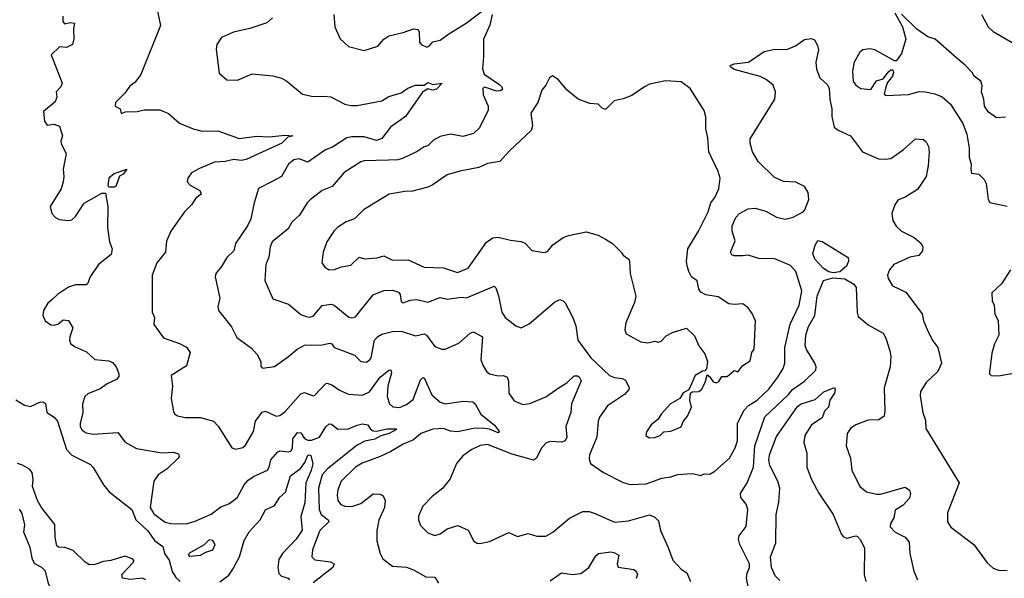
# Model space of a CAD drawing. Extents: x 1603745 to 1745082, y 385868 to 533966.
# Tile 260 of 646: x 1677668 to 1683259, y 434944 to 438115. Entities that reach past the tile are written whole.
import ezdxf

# ---------------------------------------------------------------- set-up
doc = ezdxf.new("R2010")
doc.units = 0

msp = doc.modelspace()

# ---------------------------------------------------------------- linework, layer by layer
at = {"layer": '0CON20XD'}
for points in [[(1678438.2, 438228.2), (1678467.5, 438082.5), (1678355.5, 437804.5), (1678325, 437760), (1678292.9, 437737.1), (1678264.2, 437695.8), (1678212.5, 437645), (1678210, 437625), (1678239.3, 437609.3), (1678245, 437583.3), (1678268.3, 437591.7), (1678335, 437594.2), (1678375, 437603.8), (1678465, 437604), (1678512.9, 437582.9), (1678575, 437527.8), (1678653.8, 437495), (1678705, 437483.1), (1678793.9, 437483.9), (1678915, 437440.9), (1679015, 437453.6), (1679085, 437450), (1679175, 437460), (1679220, 437455), (1679191.7, 437448.3), (1679156.2, 437415), (1678955, 437321.4), (1678925, 437315.7), (1678885, 437320.7), (1678835, 437309.4), (1678775, 437307.1), (1678689.7, 437269.7), (1678644.2, 437245), (1678624, 437215), (1678620, 437195), (1678636.2, 437175), (1678692, 437145), (1678699.2, 437125), (1678668.8, 437101.2), (1678644, 437065), (1678604, 437025), (1678526, 436915), (1678501.7, 436858.3), (1678495.8, 436795), (1678448, 436735), (1678420, 436665), (1678420.8, 436455), (1678433.8, 436425), (1678430, 436385), (1678485, 436309.2), (1678575, 436277.5), (1678615.9, 436255.9), (1678635.8, 436225), (1678615, 436150.8), (1678528, 436095), (1678536.9, 436035), (1678528.6, 435965), (1678541.1, 435891.1), (1678547.5, 435877.5), (1678565, 435865.8), (1678607.6, 435857.6), (1678695, 435857.5), (1678768, 435835), (1678795, 435808), (1678873.5, 435683.5), (1678895, 435676), (1678935, 435685.6), (1678949.6, 435700.4), (1678995, 435778), (1679006.7, 435835), (1679045, 435887.5), (1679065, 435892.9), (1679124.3, 435864.3), (1679145, 435867.1), (1679175, 435890.6), (1679265, 435991.5), (1679285, 435998.5), (1679335, 435979.4), (1679345, 435982.9), (1679405, 436047.5), (1679415, 436050.8), (1679445, 436040), (1679485, 436011.1), (1679535, 435989.5), (1679615, 435983.3), (1679655, 436002.1), (1679715, 436086.1), (1679765, 436125.6), (1679775, 436127.5), (1679779.5, 436110.5), (1679758.9, 436035), (1679755.2, 435975), (1679768.2, 435935), (1679786.3, 435916.3), (1679825, 435913.4), (1679865, 435930), (1679901.8, 435958.2), (1679945, 436070), (1679955, 436082.5), (1679965, 436082), (1680008, 435985), (1680055, 435943.1), (1680085, 435934.1), (1680188.5, 435948.5), (1680242, 435945), (1680255, 435934.2), (1680286.4, 435875), (1680365, 435813.6), (1680392.5, 435775), (1680385, 435770), (1680335, 435790.8), (1680295, 435796), (1680245, 435793.6), (1680155, 435774.7), (1680115, 435779.4), (1680075, 435793.9), (1680015, 435790.8), (1679946, 435765), (1679905, 435729.2), (1679845, 435705.9), (1679776.5, 435663.5), (1679715, 435634.6)], [(1679452.5, 438145), (1679457.5, 438075), (1679487.1, 438007.1), (1679535, 437962.9), (1679625, 437941.1), (1679702.5, 437965), (1679735, 438005.7), (1679765, 438024.4), (1679845, 438041.9), (1679905, 438062.5), (1679930, 438060), (1679936.2, 438045), (1679938.3, 437988.3), (1679947.5, 437975), (1679979.3, 437959.3), (1679995, 437966.2), (1680015, 437989.2), (1680055, 437999.4), (1680105.8, 438035), (1680204.3, 438095.7), (1680305.9, 438174.1)], [(1677914, 438135), (1677914, 438105), (1677922.7, 438092.7), (1677955, 438098.8), (1677980, 438095), (1677973.9, 438063.9), (1677976.4, 438006.4), (1677968.8, 437975), (1677935, 437957.5), (1677895, 437961.2), (1677847.5, 437915), (1677908.8, 437755), (1677901.2, 437735), (1677875.8, 437705), (1677879.4, 437675), (1677870.5, 437649.5), (1677804.2, 437595), (1677808.8, 437538.8), (1677825, 437516.7), (1677865, 437522.5), (1677895, 437510), (1677912, 437455), (1677902.9, 437425), (1677905.8, 437405.8), (1677932, 437355), (1677915.8, 437265.8), (1677920, 437225), (1677915.8, 437195), (1677904, 437155), (1677842, 437055), (1677850, 437015), (1677872.1, 436992.1), (1677891.7, 436981.7), (1677945, 436975.6), (1677965, 436979.4), (1677985, 436998.1), (1678035, 437073.5), (1678135, 437130), (1678155, 437130), (1678169.4, 437055), (1678166.2, 436936.2), (1678178, 436855), (1678194.3, 436814.3), (1678188, 436782), (1678115.8, 436725), (1678068.1, 436655), (1678053.8, 436615), (1678045, 436610), (1677985, 436610.6), (1677945, 436596.9), (1677883.8, 436555), (1677851.2, 436525), (1677828.8, 436505), (1677804.2, 436465), (1677800, 436435), (1677812.5, 436405), (1677845, 436382.5), (1677865, 436380.8), (1677885, 436386), (1677915, 436411.2), (1677945, 436406.7), (1677970, 436365), (1677952.9, 436315), (1677950.8, 436295), (1677957.5, 436277.5), (1677980.3, 436260.3), (1678048.6, 436228.6), (1678095, 436186.7), (1678175, 436178), (1678195, 436168), (1678216, 436145), (1678231.4, 436105), (1678230.9, 436089.1), (1678218, 436072), (1678165, 436048.1), (1678125, 436020), (1678055, 435990.6), (1678038.6, 435975), (1678025.6, 435935), (1678027.4, 435882.6), (1678010.9, 435825), (1678012.1, 435805), (1678023.3, 435785), (1678045, 435769.4), (1678085, 435761.8), (1678225, 435770.8), (1678266.6, 435716.6), (1678330.9, 435680.9), (1678474.7, 435655.3), (1678541.1, 435658.9), (1678570.8, 435650.8), (1678574, 435635), (1678568, 435625), (1678505, 435564.3), (1678455, 435530.8), (1678429.4, 435495), (1678409.6, 435345), (1678429.7, 435309.7), (1678495, 435261.8), (1678525, 435254.5), (1678613.7, 435253.7), (1678665, 435267.8), (1678755, 435308.6), (1678810.2, 435349.8), (1678855, 435366.8), (1678883.3, 435385), (1678904.5, 435405), (1678942.7, 435475), (1678965, 435500), (1678995, 435521.1), (1679075, 435558.1), (1679085.4, 435575), (1679094.3, 435615.7), (1679135, 435662.5), (1679145, 435667.8), (1679195, 435661.1), (1679207.1, 435665), (1679217.4, 435682.6), (1679219.4, 435735), (1679245, 435770.7), (1679265, 435770), (1679285, 435737.7), (1679305, 435727.6), (1679325, 435728.2), (1679371.1, 435745), (1679406.6, 435803.4), (1679425, 435820.8), (1679439.1, 435819.2), (1679475, 435790), (1679535, 435792.6), (1679585, 435814), (1679615, 435820), (1679645.6, 435815.6), (1679660, 435790), (1679675, 435781.5), (1679695, 435780), (1679755, 435791.8), (1679805, 435792.5), (1679808, 435788), (1679765.7, 435765), (1679718.1, 435751.9), (1679685, 435734.1), (1679628.3, 435721.7), (1679585, 435698.7), (1679415.8, 435565), (1679385, 435531.2), (1679364.5, 435455), (1679369.3, 435335), (1679380.3, 435305), (1679420, 435275), (1679423.6, 435265), (1679372.1, 435215), (1679331.5, 435105), (1679327.5, 435065), (1679345, 435049.4), (1679432.4, 435037.6), (1679453.1, 435025), (1679446.5, 435005), (1679335, 434917.9)], [(1679104.4, 438125.6), (1679071.9, 438098.1), (1678975, 438065.5), (1678883.3, 438045), (1678814.2, 438015), (1678787.5, 437975), (1678783.3, 437946.7), (1678800.9, 437810.9), (1678845, 437773.8), (1678905, 437772), (1678988.3, 437808.3), (1679105, 437796.2), (1679155, 437782.5), (1679185, 437765.6), (1679275, 437692.5), (1679335, 437679.2), (1679395, 437681.9), (1679435, 437676.7), (1679515, 437636.4), (1679548.6, 437628.6), (1679585, 437628.4), (1679655, 437642.1), (1679725, 437654.4), (1679765, 437679.4), (1679835, 437699.2), (1679872.5, 437727.5), (1679915, 437743.8), (1679965, 437743.8), (1679985, 437758.2), (1680015, 437748.2), (1680066.2, 437755), (1680035, 437720), (1680015, 437716.1), (1679985, 437722.9), (1679955, 437704), (1679858.9, 437565), (1679773.3, 437505), (1679725, 437440), (1679695, 437429.6), (1679625, 437450.8), (1679555, 437451.1), (1679525.7, 437444.3), (1679445, 437392.1), (1679405, 437376.8), (1679305, 437306.5), (1679255, 437325.4), (1679225, 437318.9), (1679195, 437294.2), (1679154.7, 437225.3), (1679105, 437198.2), (1679025, 437156.7), (1678999.1, 437075), (1678981.1, 436985), (1678961.9, 436945), (1678893.1, 436845), (1678885, 436803.3), (1678844.4, 436765.6), (1678815, 436713.3), (1678781.2, 436675), (1678778, 436655), (1678805.6, 436535), (1678793.1, 436485), (1678797.1, 436465), (1678870.7, 436370.7), (1678901.4, 436311.4), (1678985, 436250.8), (1679016.2, 436215), (1679037.5, 436175), (1679038.3, 436148.3), (1679047.5, 436137.5), (1679115, 436147.1), (1679195, 436202.2), (1679244.2, 436245), (1679285, 436267.8), (1679385, 436268.8), (1679429.5, 436279.5), (1679441.2, 436275), (1679454, 436255), (1679495, 436239.1), (1679570.2, 436210.2), (1679606.2, 436175), (1679635, 436171.1), (1679655, 436181.4), (1679664.6, 436195.4), (1679682.3, 436295), (1679702.5, 436317.5), (1679725, 436330.5), (1679785, 436345.8), (1679835, 436347.6), (1679915, 436320), (1679965, 436331.4), (1679978, 436325), (1680025, 436259.2), (1680064.5, 436244.5), (1680085, 436244.4), (1680161.1, 436278.9), (1680226.2, 436335), (1680245, 436342.5), (1680295.8, 436315), (1680285.8, 436185), (1680299.1, 436149.1), (1680318.7, 436118.7), (1680336.7, 436105), (1680385, 436092.5), (1680415, 436094.3), (1680435.8, 436085), (1680443.9, 436063.9), (1680446, 435995), (1680475, 435951.2), (1680525, 435931.4), (1680565, 435936.9), (1680655.4, 435974.6), (1680732.2, 436027.8), (1680775, 436054), (1680816.1, 436093.9), (1680835, 436094), (1680845, 436087.5), (1680855.8, 436065), (1680800.7, 435935), (1680797.3, 435885), (1680769.1, 435805), (1680774.5, 435745), (1680765.5, 435725), (1680745, 435717.2), (1680685, 435720.9), (1680658, 435712), (1680629.6, 435680.4), (1680603.6, 435626.4), (1680585, 435613.8), (1680465, 435647.6), (1680325, 435702.7), (1680282.1, 435697.9), (1680235.7, 435675), (1680185, 435638.6), (1680149.2, 435595), (1680112.4, 435507.6), (1680070, 435455), (1680011.1, 435408.9), (1679956.4, 435353.6), (1679933.2, 435296.8), (1679933.1, 435275), (1679945, 435243.8), (1679985, 435202), (1680025, 435187.1), (1680055, 435195.8), (1680095, 435224.4), (1680156.4, 435243.6), (1680215, 435216.2), (1680247.5, 435155), (1680265, 435142.9), (1680281.7, 435141.7), (1680335, 435151.9), (1680445, 435204), (1680495, 435181.2), (1680555, 435198.9), (1680605, 435182.2), (1680655, 435183.1), (1680695, 435205.6), (1680789.2, 435285), (1680865, 435322.5), (1680902.6, 435322.6), (1680935, 435312.5), (1681045, 435263.3), (1681125, 435270), (1681245, 435304.3), (1681275, 435290), (1681295, 435270), (1681305.8, 435215), (1681350.7, 435119.3), (1681377, 435047), (1681425, 434996.2), (1681456.7, 434975), (1681476.7, 434925)], [(1680350.6, 438145), (1680338.2, 438085), (1680301.5, 438005), (1680302.6, 437905), (1680295.8, 437835.8), (1680305.2, 437805.2), (1680394.4, 437745), (1680405.6, 437735), (1680409.1, 437720.9), (1680398.3, 437711.7), (1680375, 437709.6), (1680315, 437731.1), (1680305, 437732.1), (1680298.9, 437725), (1680299.6, 437689.6), (1680328.5, 437625), (1680327.6, 437602.4), (1680279.4, 437500.6), (1680245, 437470), (1680185, 437452), (1680115, 437465.8), (1680055, 437452.5), (1680018.1, 437431.9), (1679985, 437399.4), (1679965, 437394.4), (1679925, 437367.5), (1679842.6, 437327.4), (1679815, 437320), (1679761.7, 437318.3), (1679625, 437314.4), (1679605, 437308.1), (1679511.5, 437248.5), (1679442.3, 437167.7), (1679385, 437145.6), (1679320, 437095), (1679300, 437075), (1679257.5, 437005), (1679214.2, 436965), (1679192.8, 436927.2), (1679101.8, 436855), (1679091.1, 436825), (1679083.6, 436766.4), (1679065.6, 436725), (1679059.4, 436635), (1679105, 436531.2), (1679195, 436500), (1679265, 436441.4), (1679295, 436429.4), (1679315, 436425.8), (1679335, 436432.5), (1679385, 436491.8), (1679435, 436500), (1679453.6, 436493.6), (1679537, 436427), (1679555, 436422.5), (1679575, 436428.1), (1679676.3, 436553.7), (1679735, 436577.6), (1679785, 436579.6), (1679818.6, 436568.6), (1679829.2, 436555), (1679834, 436515), (1679845, 436508), (1679885, 436522.2), (1679923.5, 436526.5), (1679985, 436510.8), (1680055, 436537.3), (1680095, 436527.6), (1680175, 436540.6), (1680205, 436536.7), (1680362.3, 436602.3), (1680372.2, 436592.2), (1680387.1, 436547.1), (1680405.7, 436455), (1680424, 436425), (1680485, 436376.2), (1680515, 436366.7), (1680561.2, 436388.8), (1680705, 436511.2), (1680735, 436526.2), (1680755, 436520), (1680765, 436507.5), (1680807.9, 436427.9), (1680826.7, 436376.7), (1680837.1, 436295), (1680911.8, 436195), (1681016.5, 436095), (1681045, 436084.1), (1681088.6, 436078.6), (1681108.3, 436068.3), (1681128, 436025), (1681126.2, 436015), (1681102.5, 435987.5), (1681005, 435922.9), (1680961.1, 435858.9), (1680953.3, 435835), (1680944.5, 435745.5), (1680904.4, 435645), (1680901.7, 435621.7), (1680910, 435595), (1680983.8, 435545), (1681095, 435486.9), (1681135, 435475.6), (1681225, 435480.9), (1681315, 435511.5), (1681365, 435519.5), (1681405, 435533.3), (1681488.9, 435538.9), (1681535, 435527.5), (1681555, 435536.2), (1681586.7, 435535), (1681615, 435551.1), (1681699.2, 435625), (1681730.7, 435685), (1681743.3, 435725), (1681743.3, 435825), (1681782.2, 435897.8), (1681806, 435924), (1681855, 435955.9), (1681922.2, 436017.8), (1681973.8, 436085), (1682003.2, 436135), (1682012.2, 436165), (1682013.5, 436255), (1682042.6, 436387.4), (1682093.9, 436495), (1682108.7, 436575), (1682075.2, 436685.2), (1682045, 436720.4), (1681955, 436757.4), (1681865, 436759), (1681805, 436777.6), (1681774.8, 436775.2), (1681724.2, 436774.2), (1681711.1, 436781.1), (1681703.3, 436795), (1681730.4, 436859.6), (1681714.3, 436915), (1681714.3, 436945), (1681735, 436991.8), (1681755, 437014.7), (1681805, 437042.1), (1681845, 437045.8), (1681905, 437028), (1681965, 436993.6), (1682015, 436983.3), (1682060, 436995), (1682115.8, 437025), (1682126.9, 437035), (1682149.1, 437095), (1682145.3, 437135), (1682125, 437168.9), (1682075, 437193.1), (1682005, 437197), (1681951.6, 437221.6), (1681860.8, 437310.8), (1681828.9, 437365), (1681815.3, 437415), (1681815, 437438.8), (1681955.4, 437665), (1681960, 437705), (1681946.7, 437743.3), (1681906.2, 437776.2), (1681873.3, 437793.3), (1681725, 437831.8), (1681706, 437845), (1681702.5, 437855), (1681725, 437864.4), (1681806.2, 437875), (1681896.2, 437935), (1681955, 437948.4), (1682024.1, 437945.9), (1682073, 437967), (1682125, 438002.2), (1682165, 438008.6), (1682181.5, 438001.5), (1682198.7, 437968.7), (1682203.3, 437945), (1682189.6, 437875), (1682193.2, 437835), (1682210.5, 437785), (1682255.2, 437745.2), (1682265.2, 437725), (1682268.2, 437665), (1682280.1, 437610.1), (1682279.2, 437565), (1682292.7, 437505), (1682315, 437487.8), (1682385.8, 437455), (1682454, 437365), (1682544.6, 437324.6), (1682585, 437322.5), (1682615, 437328.1), (1682685, 437376.9), (1682755, 437438.6), (1682800, 437435), (1682815, 437421.2), (1682828.1, 437395), (1682831.9, 437365), (1682826.5, 437285), (1682814.5, 437225), (1682765, 437151.8), (1682695, 437107.5), (1682655, 437090), (1682636.7, 437065), (1682620, 437015), (1682625.6, 436975), (1682645, 436943.1), (1682675, 436914.4), (1682747.8, 436877.8), (1682785, 436845.6), (1682796.5, 436825), (1682795, 436802.5), (1682773, 436777), (1682722.4, 436767.6), (1682631.2, 436725), (1682606, 436695), (1682596.2, 436665), (1682598.8, 436645), (1682623.8, 436605), (1682698.8, 436568.8), (1682791.9, 436445), (1682799.4, 436405), (1682826.7, 436343.3), (1682852.4, 436292.4), (1682881.9, 436255), (1682901.9, 436165), (1682881.8, 436118.2), (1682815, 436055.8), (1682782.5, 436005), (1682780.6, 435980.6), (1682796.7, 435885), (1682811.1, 435841.1), (1682813.6, 435795), (1683003.1, 435485), (1682935.6, 435315), (1682935.8, 435265), (1682955, 435234), (1683085, 435135.7), (1683161.4, 435031.4), (1683195, 435001.4), (1683225, 434988.9), (1683275, 434987.5)], [(1682636.7, 438155), (1682680.8, 438075), (1682700, 438005), (1682675, 437922.5), (1682655, 437892.5), (1682645, 437882.5), (1682635, 437882.5), (1682523.9, 437943.9), (1682495, 437949.2), (1682455, 437944), (1682438.3, 437931.7), (1682406.2, 437875), (1682396, 437825), (1682401.4, 437765), (1682415, 437744), (1682445, 437724), (1682501.7, 437718.3), (1682532.5, 437767.5), (1682570.7, 437779.3), (1682600.7, 437819.3), (1682615, 437830), (1682625, 437830), (1682628.8, 437815), (1682623.3, 437795), (1682593.9, 437756.1), (1682584, 437725), (1682576.7, 437695), (1682584.3, 437684.3), (1682715, 437691.4), (1682775, 437707.5), (1682810, 437705), (1682864.1, 437694.1), (1682905, 437678), (1682952.9, 437635), (1683022.5, 437525), (1683045.8, 437465), (1683058.8, 437385), (1683058.6, 437335), (1683070.8, 437295), (1683068, 437265), (1683073, 437243), (1683115, 437238.1), (1683145, 437208.8), (1683155.8, 437185), (1683168, 437095), (1683177.5, 437077.5), (1683275, 437056)], [(1683265, 437561.4), (1683215, 437558), (1683169.6, 437589.6), (1683145.7, 437625), (1683142.7, 437665), (1683130, 437705), (1683132.3, 437742.3), (1683125.7, 437765.7), (1683086.7, 437795), (1683076.2, 437815), (1683037.3, 437857.3), (1682990.8, 437895), (1682866.2, 438005), (1682825, 438018.8), (1682762.3, 438062.3), (1682675, 438147.5)], [(1683129.2, 438145), (1683166.2, 438075), (1683195, 438048.1), (1683304.2, 437985)], [(1681241.7, 435741.7), (1681275, 435744), (1681305, 435753.8), (1681325, 435776.2), (1681365, 435778.8), (1681425, 435803.8), (1681435.8, 435834.2), (1681459.2, 435865), (1681482, 435915), (1681473.3, 435955), (1681477.5, 435995), (1681487, 436003), (1681525, 436003.8), (1681540, 436015), (1681560, 436055), (1681571.7, 436098.3), (1681585, 436090), (1681605, 436060), (1681625, 436053.8), (1681638.8, 436061.2), (1681655, 436090), (1681685, 436090), (1681725, 436123.3), (1681745, 436116.7), (1681775, 436152.5), (1681815, 436177.5), (1681826.2, 436225), (1681838, 436245), (1681846.2, 436405), (1681827.7, 436447.7), (1681805, 436480), (1681775, 436502.5), (1681725, 436497.5), (1681695, 436502.5), (1681635, 436542.5), (1681563.9, 436553.9), (1681535, 436567.5), (1681523.8, 436585), (1681515, 436632.5), (1681483.3, 436655), (1681466.7, 436685), (1681457.7, 436717.7), (1681454, 436745), (1681462, 436815), (1681522, 436915), (1681577.5, 437025), (1681592.5, 437075), (1681614.3, 437105.7), (1681637.5, 437155), (1681646.2, 437215), (1681634.3, 437254.3), (1681582, 437365), (1681575.8, 437445), (1681564, 437495), (1681563.6, 437563.6), (1681555, 437600), (1681476, 437725), (1681425, 437762), (1681335, 437768.6), (1681245, 437748.5), (1681215.4, 437734.6), (1681144.6, 437685.4), (1681095, 437665.7), (1681044.5, 437655.5), (1680995, 437606), (1680975, 437612.5), (1680953.3, 437635), (1680905, 437639.2), (1680840, 437665), (1680776.1, 437716.1), (1680725, 437776.7), (1680693.6, 437796.4), (1680676.7, 437785), (1680655.8, 437744.2), (1680632.5, 437715), (1680610, 437645), (1680570, 437585), (1680580, 437515), (1680573.2, 437486.8), (1680448.6, 437371.4), (1680395, 437310.8), (1680325, 437298.1), (1680275, 437275.7), (1680167.5, 437255), (1680096.2, 437233.8), (1680011.2, 437175), (1679985, 437164.3), (1679898, 437142), (1679855, 437140.5), (1679766.7, 437125), (1679621.2, 437035), (1679568.8, 436985), (1679522.8, 436967.2), (1679475, 436938), (1679451.4, 436915), (1679412.9, 436855), (1679390.8, 436795), (1679384.3, 436735), (1679400.3, 436710.3), (1679425.6, 436695.6), (1679455, 436696.5), (1679495, 436712.9), (1679548.5, 436721.5), (1679595, 436767.5), (1679626.7, 436756.7), (1679697.3, 436762.7), (1679735, 436774.4), (1679785, 436750), (1679875, 436751.1), (1679965, 436710.8), (1680075, 436705.6), (1680155, 436680.8), (1680215, 436704), (1680318, 436852), (1680355, 436876.9), (1680385, 436881.4), (1680455, 436863.1), (1680515.6, 436855.6), (1680540, 436845), (1680575.7, 436805.7), (1680645, 436794.3), (1680665, 436800), (1680695, 436837.5), (1680755, 436878.6), (1680785, 436890), (1680885, 436910), (1680952.1, 436892.1), (1680995, 436868.8), (1681035, 436843.8), (1681084, 436795), (1681095, 436778.8), (1681126.7, 436755), (1681130, 436745), (1681134, 436675), (1681166.2, 436545), (1681159.5, 436510.5), (1681109.4, 436395), (1681104.4, 436355), (1681112.1, 436332.1), (1681195, 436286.2), (1681235, 436281.2), (1681275, 436289.2), (1681295, 436284.2), (1681310.5, 436289.5), (1681339.5, 436320.5), (1681375, 436338.8), (1681455, 436363.8), (1681500.5, 436320.5), (1681523.9, 436263.9), (1681558.6, 436218.6), (1681573.8, 436175), (1681567, 436133), (1681558.3, 436121.7), (1681545, 436120), (1681504.1, 436095.9), (1681466.7, 436013.3), (1681435, 435996.2), (1681415.8, 435964.2), (1681363.8, 435935), (1681310, 435875), (1681293, 435847), (1681253.8, 435815), (1681226.7, 435775), (1681223.6, 435753.6), (1681241.7, 435741.7)], [(1678205, 437163.8), (1678175, 437164.4), (1678171.5, 437171.5), (1678176.9, 437215), (1678183.3, 437225), (1678205, 437241.4), (1678276.2, 437266.2), (1678255, 437238), (1678235, 437227.5), (1678215, 437167.5), (1678205, 437163.8)], [(1682287.2, 436677.2), (1682262.9, 436682.9), (1682232, 436702), (1682182.2, 436755), (1682172.3, 436787.7), (1682184.2, 436835.8), (1682199.3, 436860.7), (1682225, 436856), (1682372, 436765), (1682374.4, 436745), (1682363.1, 436715), (1682325, 436683.4), (1682287.2, 436677.2)], [(1683294.2, 436695), (1683242, 436615), (1683188.6, 436565), (1683190, 436520), (1683200.8, 436495), (1683204.4, 436445), (1683223.1, 436405), (1683227.1, 436325), (1683203.8, 436275), (1683188, 436222), (1683174.2, 436114.2), (1683174.4, 436104.4), (1683184.5, 436094.5), (1683225, 436093.2), (1683355, 436115.3)], [(1681809.4, 434870.6), (1681794.6, 434945), (1681797.9, 434972.1), (1681811.5, 435005), (1681811.1, 435025), (1681758.1, 435135), (1681750, 435165), (1681752.9, 435185), (1681793.1, 435236.9), (1681803.3, 435335), (1681794, 435364), (1681762.4, 435402.4), (1681760, 435425), (1681799.6, 435485), (1681835.3, 435575), (1681841.9, 435695), (1681899, 435861), (1682033.1, 435986.9), (1682056, 436015), (1682125, 436062.7), (1682188.1, 436125), (1682190, 436145), (1682182.5, 436165), (1682135, 436243.1), (1682128.4, 436265), (1682132.1, 436325), (1682147.4, 436372.6), (1682182.6, 436435), (1682195.8, 436545), (1682231.5, 436635), (1682285, 436649.5), (1682354.2, 436644.2), (1682405, 436614.2), (1682418.2, 436595), (1682423.1, 436453.1), (1682429.8, 436429.8), (1682485, 436383.5), (1682571.4, 436335), (1682586.9, 436306.9), (1682609.1, 436235), (1682614.4, 436205), (1682610, 436145), (1682577.3, 436025), (1682581.2, 435895), (1682576.7, 435865), (1682546.4, 435843.6), (1682485, 435840.8), (1682415.5, 435814.5), (1682386.4, 435793.6), (1682367.1, 435765), (1682361.4, 435695), (1682385.6, 435625), (1682392.9, 435557.1), (1682438.6, 435465), (1682476.7, 435435), (1682535, 435420.9), (1682555, 435421.8), (1682695, 435461.2), (1682720, 435445), (1682726.2, 435425), (1682721.2, 435398.8), (1682685, 435359.2), (1682640, 435330), (1682632.4, 435287.6), (1682613.1, 435255), (1682610.8, 435235), (1682638.8, 435205), (1682696.8, 435176.8), (1682717.9, 435147.9), (1682722.9, 435085), (1682745.7, 434985), (1682766, 434935)], [(1681985, 434931.5), (1681958.6, 434958.6), (1681937.8, 435005), (1681931.6, 435065), (1681961.5, 435145), (1681962.9, 435305), (1681978.5, 435375), (1681984.1, 435455), (1681972.3, 435495), (1681927, 435585), (1681921.2, 435615), (1681926.3, 435645), (1681965, 435749.2), (1682085, 435919.5), (1682105, 435934.5), (1682185, 435958.5), (1682235, 436003.3), (1682295, 436026.7), (1682298.8, 436015), (1682294, 435995), (1682268.6, 435955), (1682260, 435915), (1682237.8, 435892.2), (1682225.5, 435855), (1682164.4, 435815.6), (1682126.7, 435755), (1682119.6, 435715), (1682137.3, 435655), (1682137.2, 435607.2), (1682138.2, 435575), (1682164.7, 435505), (1682205, 435426.9), (1682286.6, 435306.6), (1682335, 435192.5), (1682345, 435179.4), (1682365, 435171.5), (1682415, 435185.5), (1682425, 435181.9), (1682442.3, 435162.3), (1682464.2, 435115), (1682463.5, 434965), (1682472.2, 434925)], [(1677646.8, 435956.8), (1677695, 435926.9), (1677730.3, 435919.7), (1677785.9, 435945.9), (1677804.1, 435944.1), (1677815.7, 435935.7), (1677823.3, 435885), (1677865, 435858.8), (1677882.9, 435835), (1677934.2, 435674.2), (1677965, 435642.5), (1678069.7, 435589.7), (1678085, 435573.3), (1678143.8, 435475), (1678176.7, 435435), (1678304.6, 435335), (1678328.1, 435275), (1678394.1, 435215), (1678435, 435157.2), (1678482.1, 435125), (1678490.5, 435085), (1678517.1, 435047.1), (1678535, 434981.5), (1678555, 434948.9), (1678580, 434925)], [(1678805, 434924.5), (1678855, 434961.8), (1678879.3, 434995), (1678915.8, 435065), (1678942.4, 435157.6), (1678971.7, 435208.3), (1679032.9, 435275), (1679065, 435332), (1679115, 435356.4), (1679145.2, 435404.9), (1679177.8, 435432.2), (1679205.4, 435525), (1679262.5, 435567.5), (1679288.1, 435601.9), (1679305, 435642), (1679312.5, 435645), (1679321.7, 435641.7), (1679333.2, 435593.2), (1679324.1, 435555), (1679293.8, 435486.2), (1679287.3, 435372.7), (1679265.2, 435294.8), (1679272.9, 435217.1), (1679237.7, 435165), (1679159.8, 435085), (1679139.1, 435050.8), (1679134, 435005), (1679140.1, 434970.1), (1679155, 434955.3), (1679192.2, 434945), (1679200, 434935)], [(1679715, 435634.6), (1679612.3, 435597.7), (1679575.3, 435574.7), (1679494.4, 435495), (1679474, 435446), (1679470.8, 435415), (1679475.5, 435385), (1679492.7, 435362.7), (1679515, 435353.5), (1679555, 435350.5), (1679605, 435368.1), (1679675, 435423.8), (1679715, 435421.2), (1679732.3, 435412.3), (1679743.8, 435385), (1679739.2, 435345), (1679706.8, 435273.2), (1679695.5, 435215), (1679697, 435157), (1679714.3, 435085), (1679730, 435055), (1679785, 435012.5), (1679865, 435006.9), (1679905, 434991.5), (1679975, 434951.9), (1680025, 434950.8), (1680045.8, 434915.8)], [(1678385, 434934.1), (1678365, 434944.7), (1678295, 434936.1), (1678252.5, 434945), (1678248.5, 434965), (1678314.3, 435035), (1678316.7, 435045), (1678309.4, 435055), (1678265, 435070), (1678185.8, 435044.2), (1678145, 435039.4), (1678095, 435021.7), (1678065, 435020.7), (1678040.4, 435035), (1677971.4, 435101.4), (1677925, 435118.2), (1677889.5, 435119.5), (1677878.8, 435128.8), (1677869.2, 435175), (1677868.4, 435248.4), (1677793.1, 435345), (1677768.9, 435385), (1677741.4, 435465), (1677744.4, 435505), (1677738.6, 435545), (1677723.2, 435563.2), (1677685, 435586.2), (1677655.8, 435595.8)], [(1678494.5, 434634.5), (1678449.5, 434709.5), (1678345, 434793.1), (1678265, 434821.8), (1678205, 434823.9), (1678143.1, 434796.9), (1678038.2, 434725), (1677896.7, 434535), (1677885, 434527.8), (1677870.7, 434530.7), (1677844.5, 434575), (1677847.1, 434665), (1677833.6, 434726.4), (1677855.6, 434865), (1677832, 434915), (1677814.6, 434985), (1677795, 435004.5), (1677755.3, 435025.3), (1677740.4, 435050.4), (1677728.3, 435118.3), (1677692.2, 435205), (1677696.8, 435246.8), (1677681.9, 435311.9), (1677666.8, 435336.8)], [(1678635, 435068.8), (1678695, 435074.5), (1678725, 435092.5), (1678765.6, 435105), (1678777.5, 435135), (1678765, 435158), (1678745, 435162), (1678715.7, 435134.3), (1678628.8, 435085), (1678626.7, 435075), (1678635, 435068.8)], [(1680679.8, 434930.2), (1680745, 434975.6), (1680805, 434964.3), (1680855, 434970.9), (1680900, 435005), (1680939.2, 435070.8), (1680954.7, 435085.3), (1681025, 435094.5), (1681040.9, 435090.9), (1681070.8, 435075), (1681061.2, 435025), (1681067.1, 435007.1), (1681155, 434994.5), (1681167.8, 434985), (1681175.5, 434965), (1681168.3, 434941.7)]]:
    msp.add_lwpolyline(points, dxfattribs=at)

doc.saveas('drawing.dxf')
